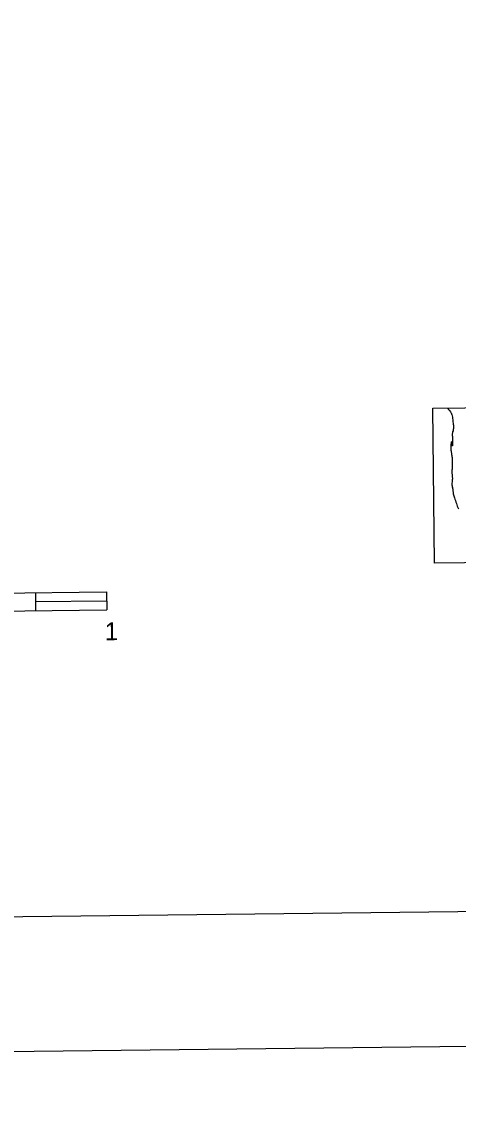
# Model space of a CAD drawing. Extents: x 3677843 to 3715951, y 511991 to 537744.
# Drawn here: x 3700134 to 3702159, y 512574 to 517593 of the extents above; entities that cross this region are included whole.
import ezdxf

# ---------------------------------------------------------------- set-up
doc = ezdxf.new("R2010")
doc.units = 0
for name, color, linetype in [('G-ANNO-NPLT', 7, 'Continuous'), ('V-ANNO-NPLT', 7, 'Continuous'), ('V-ANNO-SYMB', 7, 'Continuous')]:
    doc.layers.add(name, color=color, linetype=linetype)

msp = doc.modelspace()

# ---------------------------------------------------------------- linework, layer by layer
at = {"layer": 'G-ANNO-NPLT'}
msp.add_lwpolyline([(3678703.9, 512574.2), (3715368.2, 512995.5), (3715090.5, 537160.6), (3678426.3, 536739.3)], close=True, dxfattribs=at)
at = {"layer": 'V-ANNO-NPLT'}
for points in [[(3702048, 515083.4), (3702041, 515801.6), (3703078.4, 515812.1)], [(3703299.4, 515096.2), (3702048, 515083.4)]]:
    msp.add_lwpolyline(points, dxfattribs=at)
for points in [[(3702110.3, 515799.9), (3702117.2, 515792), (3702119.1, 515789.5), (3702124.8, 515780.7), (3702126.7, 515776.6), (3702128.9, 515771.9), (3702132.9, 515747.3)], [(3702132.9, 515747.3), (3702135.5, 515727.8), (3702136.4, 515707.3), (3702134.5, 515696.9)], [(3702131.9, 515650.9), (3702132.6, 515632), (3702132.6, 515630.1), (3702131.6, 515627.6), (3702131, 515627.3), (3702128.5, 515631.7), (3702128.5, 515635.8), (3702128.5, 515639), (3702128.2, 515641.5), (3702127.2, 515643.1), (3702127.2, 515645.9), (3702125.7, 515645.9), (3702126, 515641.5), (3702125, 515634.6), (3702124.4, 515628.3), (3702124.4, 515612.2), (3702125.6, 515602.1)], [(3702134.5, 515696.9), (3702131.3, 515685.3), (3702130.7, 515680.9), (3702132.3, 515659.4), (3702131.9, 515650.9)], [(3702125.6, 515602.1), (3702127.8, 515586.1), (3702130.3, 515569), (3702130.3, 515558), (3702129.7, 515517.4)], [(3702131.8, 515434.2), (3702130.9, 515444.3), (3702131.2, 515453.5), (3702132.5, 515466.7), (3702132.8, 515474.9), (3702130, 515508.9), (3702129.7, 515517.4)], [(3702131.8, 515434.5), (3702134, 515417.6), (3702135, 515404.3), (3702140.9, 515385.7), (3702150, 515359.6), (3702153.5, 515347.3), (3702159.1, 515334.1)]]:
    msp.add_spline(points, degree=3, dxfattribs=at)
at = {"layer": 'V-ANNO-SYMB'}
for p, q in [((3695247.9, 514888.6), (3700527.6, 514950.1)), ((3700197.6, 514946.2), (3700198.6, 514863.2)), ((3700527.6, 514950.1), (3700528.6, 514867.1)), ((3700198.1, 514904.7), (3700528.1, 514908.6)), ((3695248.9, 514805.6), (3700528.6, 514867.1))]:
    msp.add_line(p, q, dxfattribs=at)
msp.add_lwpolyline([(3681446.7, 513230.8), (3714527.7, 513611), (3714264.4, 536526), (3681183.4, 536145.9), (3681446.7, 513230.8)], dxfattribs=at)

# ---------------------------------------------------------------- texts
msp.add_text('1', height=83, rotation=0.6667, dxfattribs=at).set_placement((3700520.4, 514725.5))

doc.saveas('drawing.dxf')
